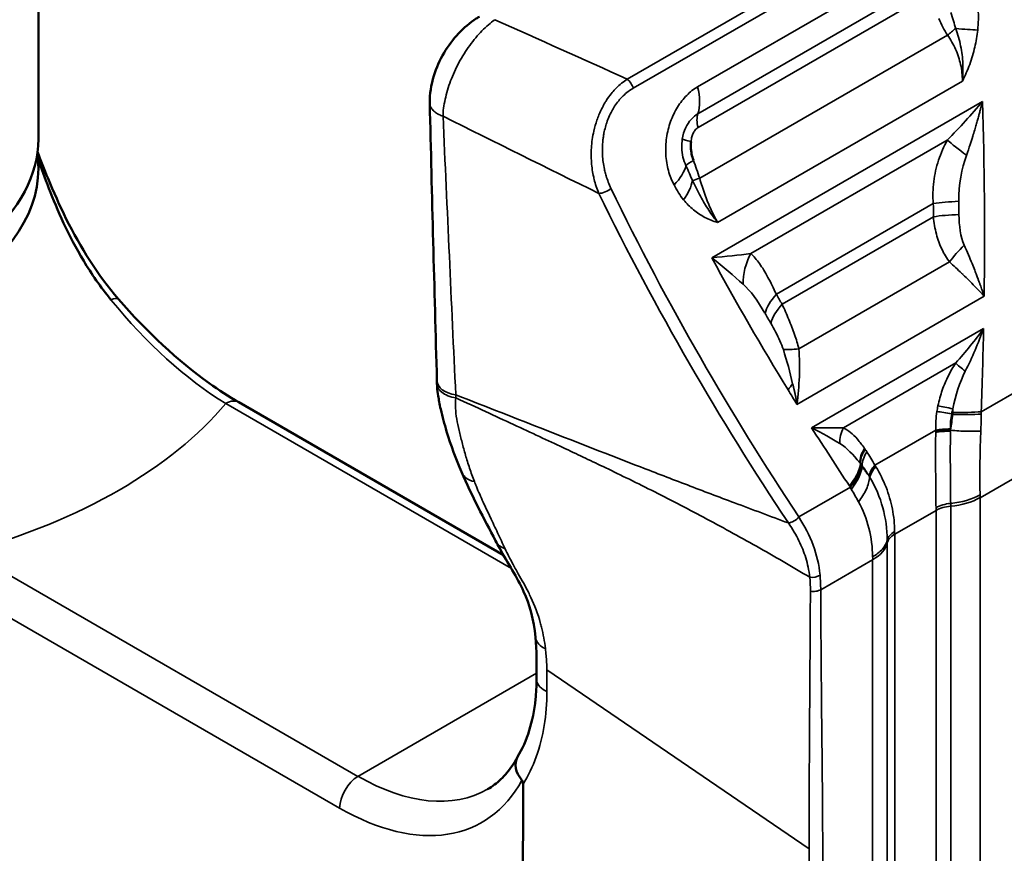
# Model space of a CAD drawing. Header units: millimetres. Extents: x 0 to 14369, y -869 to 2970.
# Tile 496 of 656: x 3637 to 3656, y 1313 to 1329. Entities that reach past the tile are written whole.
import ezdxf

# ---------------------------------------------------------------- set-up
doc = ezdxf.new("R2010")
doc.units = ezdxf.units.MM
doc.header["$LTSCALE"] = 10
doc.layers.add('Sichtbar (ISO)', color=7, linetype='Continuous', lineweight=50)
doc.layers.add('Sichtbar schmal (ISO)', color=7, linetype='Continuous', lineweight=35)

msp = doc.modelspace()

# ---------------------------------------------------------------- linework, layer by layer
at = {"layer": 'Sichtbar (ISO)'}
for p, q in [((3637.414, 1326.335), (3637.414, 1331.914)), ((3655.226, 1327.955), (3655.226, 1327.957)), ((3655.226, 1327.955), (3655.226, 1327.957)), ((3655.226, 1326.609), (3655.226, 1326.609)), ((3655.226, 1326.609), (3655.226, 1326.609)), ((3649.922, 1325.775), (3649.922, 1325.775)), ((3649.922, 1325.775), (3649.922, 1325.775)), ((3655.226, 1323.737), (3655.226, 1323.738)), ((3655.226, 1323.737), (3655.226, 1323.738)), ((3655.346, 1322.298), (3655.346, 1322.298)), ((3655.346, 1322.298), (3655.346, 1322.298)), ((3652.01, 1321.394), (3652.01, 1321.394)), ((3652.01, 1321.394), (3652.01, 1321.394)), ((3652.065, 1321.426), (3652.066, 1321.427)), ((3652.065, 1321.426), (3652.066, 1321.427)), ((3641.277, 1321.259), (3646.383, 1318.311)), ((3655.57, 1319.728), (3655.57, 1319.728)), ((3655.57, 1319.728), (3655.57, 1319.728)), ((3649.898, 1319.221), (3649.898, 1319.221)), ((3649.898, 1319.221), (3649.898, 1319.221)), ((3646.23, 1318.587), (3646.23, 1318.587)), ((3647.001, 1316.727), (3647.001, 1316.727))]:
    msp.add_line(p, q, dxfattribs=at)
for centre, major_axis, ratio, start_param, end_param in [((3631.414, 1326.335), (6, 0), 0.57735, 3.926991, 6.283185), ((3631.414, 1325.763), (6, 0), 0.57735, 4.65774, 6.283185), ((3638.58, 1322.919), (0.377, 0.328), 0.260129, 6.283184, 6.283848), ((3645.599, 1321.689), (-0.5, -0.014), 0.595235, 0.000004, 0.003937), ((3647.087, 1314.169), (0.435, -0.247), 0.751725, 3.125713, 4.285466)]:
    msp.add_ellipse(centre, major_axis=major_axis, ratio=ratio, start_param=start_param, end_param=end_param, dxfattribs=at)
for points, knots in [([(3644.961, 1327.027), (3644.96, 1327.197), (3644.985, 1327.378), (3645.087, 1327.704), (3645.154, 1327.855), (3645.316, 1328.129), (3645.412, 1328.256), (3645.621, 1328.478), (3645.737, 1328.577), (3645.878, 1328.667), (3645.898, 1328.679), (3645.917, 1328.691)], [0, 0, 0, 0, 0.0567267, 0.0567267, 0.1052116, 0.1052116, 0.1522458, 0.1522458, 0.1996317, 0.1996317, 0.2071699, 0.2071699, 0.2071699, 0.2071699]), ([(3650.046, 1325.922), (3650.03, 1325.965), (3650.019, 1326.007), (3650.011, 1326.048), (3650.007, 1326.066), (3650.004, 1326.084), (3650.002, 1326.102), (3649.999, 1326.124), (3649.997, 1326.147), (3649.996, 1326.169), (3649.994, 1326.208), (3649.995, 1326.246), (3649.999, 1326.283)], [0, 0, 0, 0, 0.3333333, 0.3333333, 0.3333333, 0.479087, 0.479087, 0.479087, 0.6666667, 0.6666667, 0.6666667, 0.9999519, 0.9999519, 0.9999519, 0.9999519]), ([(3637.399, 1326.084), (3637.458, 1325.926), (3637.526, 1325.75), (3637.705, 1325.317), (3637.822, 1325.052), (3638.222, 1324.251), (3638.553, 1323.712), (3638.957, 1323.247)], [0.0112135, 0.0112135, 0.0112135, 0.0112135, 0.0774711, 0.0774711, 0.1707457, 0.1707457, 0.3635278, 0.3635278, 0.3635278, 0.3635278]), ([(3637.407, 1325.948), (3637.469, 1325.774), (3637.607, 1325.395), (3637.883, 1324.722), (3638.264, 1323.986), (3638.611, 1323.482), (3638.814, 1323.233)], [0.0021521, 0.0021521, 0.0021521, 0.0021521, 0.25, 0.5, 0.75, 1, 1, 1, 1]), ([(3638.957, 1323.247), (3639.505, 1322.616), (3640.106, 1322.054), (3640.896, 1321.491), (3641.087, 1321.368), (3641.277, 1321.259)], [0, 0, 0, 0, 0.2603472, 0.2603472, 0.3429717, 0.3429717, 0.3429717, 0.3429717]), ([(3645.1, 1321.616), (3645.1, 1321.635), (3645.1, 1321.653), (3645.099, 1321.669), (3645.099, 1321.672), (3645.099, 1321.674)], [0, 0, 0, 0, 0.006247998, 0.006247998, 0.007406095, 0.007406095, 0.007406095, 0.007406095]), ([(3645.572, 1319.914), (3645.463, 1320.164), (3645.368, 1320.426), (3645.244, 1320.835), (3645.206, 1320.976), (3645.162, 1321.169), (3645.152, 1321.218), (3645.136, 1321.303), (3645.13, 1321.339), (3645.114, 1321.434), (3645.106, 1321.495), (3645.101, 1321.576), (3645.1, 1321.596), (3645.1, 1321.616)], [0, 0, 0, 0, 0.1182305, 0.1182305, 0.178174, 0.178174, 0.1967044, 0.1967044, 0.2120995, 0.2120995, 0.2325805, 0.2325805, 0.2392735, 0.2392735, 0.2392735, 0.2392735]), ([(3647.001, 1316.727), (3646.968, 1317.069), (3646.886, 1317.359), (3646.645, 1317.89), (3646.469, 1318.15), (3646.279, 1318.494), (3646.254, 1318.54), (3646.23, 1318.587)], [0, 0, 0, 0, 0.1409185, 0.1409185, 0.2952903, 0.2952903, 0.3186021, 0.3186021, 0.3186021, 0.3186021]), ([(3646.655, 1314.421), (3646.835, 1314.723), (3646.957, 1315.103), (3647.013, 1315.656), (3647.02, 1315.784), (3647.02, 1315.915)], [0, 0, 0, 0, 0.1753111, 0.1753111, 0.2255553, 0.2255553, 0.2255553, 0.2255553]), ([(3646.649, 1314.411), (3646.619, 1314.354), (3646.587, 1314.301), (3646.519, 1314.202), (3646.484, 1314.155), (3646.41, 1314.068), (3646.372, 1314.027), (3646.292, 1313.952), (3646.251, 1313.918), (3646.166, 1313.854), (3646.122, 1313.825), (3646.077, 1313.799)], [0.4436491, 0.4436491, 0.4436491, 0.4436491, 0.5119989, 0.5119989, 0.5803487, 0.5803487, 0.6486985, 0.6486985, 0.7170484, 0.7170484, 0.7853982, 0.7853982, 0.7853982, 0.7853982]), ([(3646.738, 1313.974), (3646.74, 1313.971), (3646.742, 1313.969), (3646.746, 1313.963), (3646.747, 1313.96), (3646.751, 1313.95), (3646.753, 1313.942), (3646.758, 1313.92), (3646.759, 1313.905), (3646.759, 1313.892)], [-0.009508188, -0.009508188, -0.009508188, -0.009508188, -0.008530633, -0.008530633, -0.007495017, -0.007495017, -0.005132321, -0.005132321, -0.000260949, -0.000260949, -0.000260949, -0.000260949]), ([(3646.759, 1313.892), (3646.76, 1313.386), (3646.759, 1312.878), (3646.758, 1312.371), (3646.757, 1311.023), (3646.758, 1309.677), (3646.759, 1308.331)], [0.0000026, 0.0000026, 0.0000026, 0.0000026, 0.2735195, 0.2735195, 0.2735195, 1, 1, 1, 1])]:
    msp.add_open_spline(points, degree=3, knots=knots, dxfattribs=at)
for points in [[(3644.961, 1327.027), (3644.961, 1327.026), (3644.961, 1327.025), (3644.961, 1327.024)], [(3645.099, 1321.676), (3645.05, 1323.456), (3645.003, 1325.239), (3644.961, 1327.024)], [(3637.414, 1325.763), (3637.414, 1325.862), (3637.408, 1325.961), (3637.395, 1326.06)], [(3646.23, 1318.587), (3646.007, 1319.014), (3645.776, 1319.449), (3645.571, 1319.916)], [(3647.02, 1315.914), (3647.02, 1316.196), (3647.025, 1316.48), (3647.001, 1316.727)]]:
    msp.add_open_spline(points, degree=3, dxfattribs=at)
at = {"layer": 'Sichtbar schmal (ISO)'}
for p, q in [((3655.182, 1331.188), (3648.77, 1327.487)), ((3648.884, 1327.312), (3655.296, 1331.014)), ((3654.36, 1329.783), (3650.126, 1327.339)), ((3654.365, 1329.265), (3650.131, 1326.82)), ((3654.268, 1328.94), (3650.135, 1326.554)), ((3654.945, 1328.333), (3650.167, 1325.575)), ((3655.138, 1328.362), (3655.138, 1328.362)), ((3655.138, 1328.362), (3655.138, 1328.362)), ((3650.512, 1324.726), (3655.232, 1327.451)), ((3655.619, 1327.059), (3650.399, 1324.045)), ((3655.138, 1326.515), (3655.138, 1326.515)), ((3655.138, 1326.515), (3655.138, 1326.515)), ((3651.151, 1324.123), (3654.941, 1326.312)), ((3651.644, 1323.339), (3654.671, 1325.087)), ((3654.673, 1324.834), (3651.755, 1323.149)), ((3654.981, 1323.964), (3652.079, 1322.288)), ((3655.138, 1323.82), (3655.138, 1323.82)), ((3655.138, 1323.82), (3655.138, 1323.82)), ((3652.042, 1321.218), (3655.65, 1323.302)), ((3655.64, 1322.681), (3652.325, 1320.767)), ((3651.675, 1322.527), (3651.674, 1322.527)), ((3651.674, 1322.527), (3651.675, 1322.527)), ((3651.825, 1322.124), (3651.825, 1322.124)), ((3651.825, 1322.124), (3651.825, 1322.124)), ((3652.937, 1320.764), (3655.103, 1322.015)), ((3651.991, 1321.485), (3651.991, 1321.485)), ((3651.991, 1321.485), (3651.991, 1321.485)), ((3652.075, 1321.534), (3652.074, 1321.533)), ((3652.074, 1321.533), (3652.075, 1321.534)), ((3656.586, 1321.649), (3655.595, 1321.076)), ((3641.027, 1321.234), (3646.534, 1318.054)), ((3655.048, 1321.129), (3655.046, 1321.063)), ((3655.044, 1321.025), (3655.026, 1321.035)), ((3653.545, 1320.045), (3654.719, 1320.723)), ((3654.718, 1320.68), (3654.719, 1320.696)), ((3653.265, 1320.074), (3653.282, 1320.045)), ((3653.3, 1320.018), (3653.297, 1320.037)), ((3653.557, 1320.025), (3653.564, 1320.013)), ((3655.57, 1320.074), (3655.571, 1320.074)), ((3655.571, 1320.074), (3655.57, 1320.074)), ((3655.572, 1319.418), (3656.574, 1319.997)), ((3653.071, 1319.619), (3652.078, 1319.047)), ((3653.071, 1319.619), (3653.053, 1319.645)), ((3655.572, 1295.989), (3655.572, 1319.418)), ((3655.006, 1295.826), (3655.006, 1319.255)), ((3653.926, 1318.713), (3654.724, 1319.173)), ((3654.724, 1319.173), (3654.724, 1295.744)), ((3653.926, 1295.284), (3653.926, 1318.713)), ((3653.784, 1318.549), (3653.784, 1295.12)), ((3643.577, 1314.046), (3636.077, 1318.376)), ((3652.5, 1317.645), (3653.501, 1318.223)), ((3653.501, 1318.223), (3653.501, 1294.794)), ((3635.724, 1317.764), (3643.223, 1313.434)), ((3647.218, 1316.149), (3647.218, 1316.149)), ((3647.02, 1316.034), (3643.577, 1314.046)), ((3647.22, 1316.1), (3652.277, 1312.652)), ((3646.76, 1313.712), (3646.758, 1313.708)), ((3646.758, 1313.708), (3646.76, 1313.712)), ((3646.758, 1312.669), (3646.759, 1312.67)), ((3646.759, 1312.67), (3646.758, 1312.669))]:
    msp.add_line(p, q, dxfattribs=at)
for centre, major_axis, ratio, start_param, end_param in [((3655.227, 1328.418), (0.413, 0.283), 0.216522, 1.722308, 2.165018), ((3654.859, 1328.554), (-0.994, 0.105), 0.067269, 1.827293, 2.315163), ((3648.75, 1327.336), (-0.1, 0.173), 0.57735, 4.258572, 5.355878), ((3649.458, 1327.459), (-0.5, 0.866), 0.57735, 3.61543, 4.258572), ((3650.467, 1326.501), (-0.25, 0.433), 0.57735, 0.47384, 1.133082), ((3650.316, 1326.258), (-0.493, 0.083), 0.074775, 0.20466, 0.884688), ((3655.647, 1325.857), (-0.816, 0.578), 0.066891, 0.575226, 1.194385), ((3650.352, 1325.95), (-0.469, -0.173), 0.195819, 5.347805, 5.911884), ((3648.541, 1323.374), (0.721, -4.967), 0.416069, 1.968561, 2.04793), ((3649.003, 1325.567), (0.878, 0.479), 0.501764, 5.270271, 5.859271), ((3649.188, 1325.28), (0.774, 0.633), 0.575549, 5.169381, 5.657251), ((3650.449, 1325.659), (-0.479, -0.144), 0.001417, 5.340856, 5.783564), ((3648.321, 1325.407), (0.18, 0.087), 0.477937, 3.914093, 5.294257), ((3655.34, 1324.967), (-1, -0.008), 0.168646, 4.888566, 5.443377), ((3607.504, 1317.566), (11.224, 62.434), 0.733818, 4.959215, 4.96326), ((3607.604, 1317.548), (-11.317, -62.952), 0.733818, 1.817622, 1.821668), ((3655.342, 1324.714), (-1, -0.005), 0.165983, 4.889078, 5.443888), ((3651.857, 1323.668), (0.322, 0.947), 0.832262, 1.366045, 1.985207), ((3655.545, 1324.132), (-0.736, -0.676), 0.302836, 4.812715, 5.269501), ((3638.58, 1322.919), (0.377, 0.328), 0.260129, 0.000663, 0.699265), ((3652.313, 1323.219), (0.864, 0.503), 0.514405, 2.114583, 2.669394), ((3690.072, 1365.237), (-11.229, -62.435), 0.733872, 5.571514, 5.57556), ((3652.424, 1323.029), (0.862, 0.507), 0.516196, 2.1125, 2.667311), ((3690.173, 1365.219), (11.322, 62.954), 0.733872, 2.429922, 2.433967), ((3652.288, 1322.368), (0.61, 0.077), 0.091787, 3.713275, 4.351119), ((3658.885, 1325.319), (2.65, 4.59), 0.57735, 2.598773, 2.598801), ((3658.885, 1325.319), (-2.65, -4.59), 0.57735, 5.740366, 5.740394), ((3655.456, 1321.787), (-0.403, 0.296), 0.093631, 0.576634, 1.210406), ((3645.599, 1321.689), (-0.5, -0.014), 0.595235, 0.003937, 1.277481), ((3641.027, 1320.826), (0.25, 0.433), 0.57735, 0, 0.785404), ((3631.414, 1323.926), (-10.684, 0), 0.57735, 2.022432, 2.689957), ((3655.108, 1321.062), (-0.484, 0.126), 0.100115, 4.862441, 5.539689), ((3655.086, 1320.968), (-0.489, 0.104), 0.106008, 4.857943, 5.518303), ((3654.924, 1321.158), (-0.999, 0.05), 0.127643, 1.697654, 2.313165), ((3654.926, 1321.196), (-0.999, 0.036), 0.129653, 1.695735, 2.308377), ((3579.681, 1343.536), (-73.987, 23.821), 0.037653, 3.301247, 3.344897), ((3653.29, 1320.537), (0.135, 0.482), 0.82826, 1.319921, 1.953609), ((3655.053, 1320.662), (0.5, 0.003), 0.167172, 1.67381, 2.302216), ((3655.053, 1320.616), (-0.5, -0.001), 0.173352, 4.812698, 5.446897), ((3657.824, 1324.198), (-2.349, -4.069), 0.57735, 6.052782, 6.052786), ((3657.824, 1324.198), (-2.349, -4.069), 0.57735, 6.052782, 6.052786), ((3653.693, 1320.242), (0.378, 0.327), 0.691016, 1.940548, 2.617465), ((3653.737, 1320.19), (0.387, 0.317), 0.662857, 1.974535, 2.634899), ((3652.402, 1319.739), (0.833, 0.554), 0.539516, 5.224761, 5.837401), ((3652.42, 1319.712), (0.828, 0.56), 0.550007, 5.217553, 5.833059), ((3653.304, 1319.063), (0.324, -1.159), 0.341033, 2.204078, 2.46743), ((3653.879, 1319.985), (-0.431, -0.253), 0.515543, 5.254699, 5.886717), ((3653.899, 1319.95), (0.433, 0.25), 0.520714, 2.113807, 2.748005), ((3654.865, 1319.872), (-1, -0.011), 0.569872, 1.7064, 2.349901), ((3654.865, 1319.827), (1, 0), 0.57735, 4.854286, 5.497788), ((3651.824, 1321.582), (-2.65, 4.59), 0.57735, 3.926991, 3.939765), ((3646.511, 1317.668), (2.35, 4.07), 0.57735, 5.41436, 5.414381), ((3646.511, 1317.668), (-2.35, -4.07), 0.57735, 2.272768, 2.272789), ((3655.077, 1319.027), (-0.5, -0.005), 0.569911, 4.847982, 5.491485), ((3651.188, 1321.215), (2.5, -4.33), 0.57735, 0.785398, 0.798179), ((3655.077, 1318.969), (0.5, 0), 0.57735, 1.712693, 2.356194), ((3654.289, 1319.693), (-0.189, 1.909), 0.362297, 4.445319, 4.473942), ((3654.279, 1318.509), (-0.5, 0), 0.57735, 5.497788, 6.141288), ((3650.39, 1320.754), (-2.5, 4.33), 0.57735, 3.926991, 3.939688), ((3652.794, 1318.631), (1, 0), 0.57735, 5.497787, 6.141288), ((3652.943, 1319.301), (-0.34, 2.136), 0.360255, 4.296096, 4.322532), ((3649.754, 1320.387), (2.65, -4.59), 0.57735, 0.785398, 0.798157), ((3652.346, 1317.995), (0.199, 0.018), 0.561975, 4.379917, 5.448083), ((3648.09, 1318.352), (3.915, -1.987), 0.780445, 0.373084, 0.447732), ((3643.577, 1313.638), (-0.25, -0.433), 0.57735, 3.926991, 5.497787), ((3643.223, 1317.925), (2.75, -4.763), 0.57735, 5.497787, 6.62643), ((3643.577, 1318.129), (2.5, -4.33), 0.57735, 5.497787, 6.283185)]:
    msp.add_ellipse(centre, major_axis=major_axis, ratio=ratio, start_param=start_param, end_param=end_param, dxfattribs=at)
for points, knots in [([(3628.079, 1329.795), (3628.21, 1329.706), (3628.344, 1329.621), (3628.481, 1329.539), (3628.494, 1329.532), (3628.506, 1329.524), (3628.519, 1329.517), (3628.644, 1329.443), (3628.771, 1329.373), (3628.9, 1329.305), (3628.921, 1329.294), (3628.942, 1329.284), (3628.963, 1329.273), (3629.085, 1329.21), (3629.208, 1329.151), (3629.333, 1329.094), (3629.365, 1329.08), (3629.397, 1329.066), (3629.429, 1329.052), (3629.544, 1329.001), (3629.66, 1328.953), (3629.778, 1328.907), (3629.821, 1328.89), (3629.865, 1328.874), (3629.909, 1328.858), (3630.015, 1328.818), (3630.123, 1328.781), (3630.231, 1328.745), (3630.286, 1328.727), (3630.342, 1328.71), (3630.397, 1328.693), (3630.494, 1328.663), (3630.591, 1328.636), (3630.689, 1328.61), (3630.76, 1328.591), (3630.831, 1328.573), (3630.902, 1328.556), (3630.985, 1328.536), (3631.067, 1328.517), (3631.149, 1328.5), (3631.249, 1328.479), (3631.349, 1328.461), (3631.448, 1328.444), (3631.502, 1328.434), (3631.556, 1328.426), (3631.61, 1328.418), (3631.763, 1328.395), (3631.915, 1328.376), (3632.067, 1328.362), (3632.218, 1328.348), (3632.369, 1328.338), (3632.518, 1328.333), (3632.602, 1328.33), (3632.685, 1328.329), (3632.767, 1328.329), (3632.832, 1328.329), (3632.897, 1328.33), (3632.962, 1328.331), (3633.108, 1328.335), (3633.252, 1328.343), (3633.394, 1328.356), (3633.439, 1328.36), (3633.484, 1328.364), (3633.529, 1328.369), (3633.625, 1328.379), (3633.72, 1328.392), (3633.814, 1328.406), (3633.951, 1328.427), (3634.086, 1328.452), (3634.219, 1328.482), (3634.246, 1328.488), (3634.274, 1328.494), (3634.301, 1328.501), (3634.405, 1328.526), (3634.508, 1328.553), (3634.609, 1328.583), (3634.735, 1328.621), (3634.859, 1328.663), (3634.98, 1328.709), (3635, 1328.716), (3635.02, 1328.724), (3635.039, 1328.732), (3635.139, 1328.771), (3635.236, 1328.813), (3635.33, 1328.858), (3635.443, 1328.911), (3635.552, 1328.968), (3635.657, 1329.029), (3635.673, 1329.038), (3635.689, 1329.048), (3635.705, 1329.057), (3635.793, 1329.109), (3635.879, 1329.165), (3635.961, 1329.222), (3636.058, 1329.29), (3636.152, 1329.362), (3636.24, 1329.437), (3636.251, 1329.445), (3636.261, 1329.454), (3636.271, 1329.463), (3636.349, 1329.53), (3636.423, 1329.599), (3636.493, 1329.671), (3636.573, 1329.752), (3636.648, 1329.837), (3636.718, 1329.924), (3636.788, 1330.012), (3636.853, 1330.102), (3636.913, 1330.195), (3636.96, 1330.268), (3637.004, 1330.342), (3637.044, 1330.418), (3637.056, 1330.439), (3637.067, 1330.461), (3637.078, 1330.483), (3637.128, 1330.581), (3637.172, 1330.682), (3637.211, 1330.785), (3637.226, 1330.823), (3637.24, 1330.862), (3637.253, 1330.901), (3637.275, 1330.967), (3637.294, 1331.034), (3637.312, 1331.101), (3637.333, 1331.184), (3637.352, 1331.268), (3637.367, 1331.353), (3637.371, 1331.378), (3637.375, 1331.404), (3637.379, 1331.429), (3637.395, 1331.54), (3637.406, 1331.653), (3637.411, 1331.767), (3637.413, 1331.816), (3637.414, 1331.865), (3637.414, 1331.914)], [0, 0, 0, 0, 0.0277778, 0.0277778, 0.0277778, 0.0303196, 0.0303196, 0.0303196, 0.0555556, 0.0555556, 0.0555556, 0.0596155, 0.0596155, 0.0596155, 0.0833333, 0.0833333, 0.0833333, 0.0893407, 0.0893407, 0.0893407, 0.1111111, 0.1111111, 0.1111111, 0.1191849, 0.1191849, 0.1191849, 0.1388889, 0.1388889, 0.1388889, 0.1490276, 0.1490276, 0.1490276, 0.1666667, 0.1666667, 0.1666667, 0.1795471, 0.1795471, 0.1795471, 0.1944444, 0.1944444, 0.1944444, 0.2124792, 0.2124792, 0.2124792, 0.2222222, 0.2222222, 0.2222222, 0.25, 0.25, 0.25, 0.2777778, 0.2777778, 0.2777778, 0.293274, 0.293274, 0.293274, 0.3055556, 0.3055556, 0.3055556, 0.3333333, 0.3333333, 0.3333333, 0.342129, 0.342129, 0.342129, 0.3611111, 0.3611111, 0.3611111, 0.3888889, 0.3888889, 0.3888889, 0.3946463, 0.3946463, 0.3946463, 0.4166667, 0.4166667, 0.4166667, 0.4444444, 0.4444444, 0.4444444, 0.4490479, 0.4490479, 0.4490479, 0.4722222, 0.4722222, 0.4722222, 0.5, 0.5, 0.5, 0.5041905, 0.5041905, 0.5041905, 0.5277778, 0.5277778, 0.5277778, 0.5555556, 0.5555556, 0.5555556, 0.5587749, 0.5587749, 0.5587749, 0.5833333, 0.5833333, 0.5833333, 0.6111111, 0.6111111, 0.6111111, 0.6388889, 0.6388889, 0.6388889, 0.6605339, 0.6605339, 0.6605339, 0.6666667, 0.6666667, 0.6666667, 0.6944444, 0.6944444, 0.6944444, 0.7047895, 0.7047895, 0.7047895, 0.7222222, 0.7222222, 0.7222222, 0.7436739, 0.7436739, 0.7436739, 0.75, 0.75, 0.75, 0.7777778, 0.7777778, 0.7777778, 0.7895509, 0.7895509, 0.7895509, 0.7895509]), ([(3648.77, 1327.487), (3648.697, 1327.441), (3648.624, 1327.382), (3648.556, 1327.313), (3648.55, 1327.308), (3648.544, 1327.302), (3648.539, 1327.296), (3648.511, 1327.267), (3648.484, 1327.236), (3648.458, 1327.203), (3648.427, 1327.165), (3648.397, 1327.123), (3648.369, 1327.08), (3648.358, 1327.064), (3648.348, 1327.048), (3648.339, 1327.032), (3648.322, 1327.003), (3648.305, 1326.974), (3648.29, 1326.943), (3648.265, 1326.897), (3648.243, 1326.847), (3648.222, 1326.797), (3648.209, 1326.765), (3648.196, 1326.732), (3648.185, 1326.699), (3648.161, 1326.63), (3648.141, 1326.559), (3648.124, 1326.487), (3648.112, 1326.433), (3648.102, 1326.378), (3648.094, 1326.323), (3648.087, 1326.27), (3648.082, 1326.216), (3648.078, 1326.164), (3648.075, 1326.109), (3648.074, 1326.056), (3648.074, 1326.006), (3648.075, 1325.987), (3648.075, 1325.968), (3648.076, 1325.95), (3648.077, 1325.915), (3648.079, 1325.882), (3648.082, 1325.85), (3648.087, 1325.799), (3648.093, 1325.75), (3648.102, 1325.699), (3648.105, 1325.679), (3648.109, 1325.659), (3648.113, 1325.639), (3648.119, 1325.611), (3648.125, 1325.583), (3648.132, 1325.554), (3648.153, 1325.467), (3648.183, 1325.375), (3648.221, 1325.285)], [0, 0, 0, 0, 0.131951, 0.131951, 0.131951, 0.142857, 0.142857, 0.142857, 0.197533, 0.197533, 0.197533, 0.262446, 0.262446, 0.262446, 0.285714, 0.285714, 0.285714, 0.326328, 0.326328, 0.326328, 0.389027, 0.389027, 0.389027, 0.428571, 0.428571, 0.428571, 0.510835, 0.510835, 0.510835, 0.571429, 0.571429, 0.571429, 0.629943, 0.629943, 0.629943, 0.69105, 0.69105, 0.69105, 0.714286, 0.714286, 0.714286, 0.759038, 0.759038, 0.759038, 0.830162, 0.830162, 0.830162, 0.857143, 0.857143, 0.857143, 0.893243, 0.893243, 0.893243, 1, 1, 1, 1]), ([(3648.454, 1325.383), (3648.416, 1325.462), (3648.386, 1325.543), (3648.362, 1325.623), (3648.353, 1325.653), (3648.345, 1325.682), (3648.338, 1325.712), (3648.334, 1325.726), (3648.331, 1325.739), (3648.328, 1325.752), (3648.319, 1325.797), (3648.311, 1325.842), (3648.305, 1325.887), (3648.299, 1325.933), (3648.294, 1325.978), (3648.292, 1326.024), (3648.291, 1326.031), (3648.291, 1326.038), (3648.291, 1326.045), (3648.289, 1326.085), (3648.289, 1326.124), (3648.29, 1326.164), (3648.291, 1326.212), (3648.294, 1326.259), (3648.299, 1326.306), (3648.302, 1326.328), (3648.304, 1326.35), (3648.308, 1326.372), (3648.311, 1326.398), (3648.316, 1326.423), (3648.32, 1326.447), (3648.336, 1326.526), (3648.357, 1326.602), (3648.383, 1326.674), (3648.388, 1326.689), (3648.394, 1326.704), (3648.399, 1326.719), (3648.417, 1326.763), (3648.436, 1326.805), (3648.457, 1326.846), (3648.474, 1326.879), (3648.491, 1326.91), (3648.51, 1326.94), (3648.515, 1326.948), (3648.52, 1326.956), (3648.526, 1326.964), (3648.55, 1327.002), (3648.576, 1327.038), (3648.604, 1327.071), (3648.628, 1327.101), (3648.654, 1327.129), (3648.68, 1327.155), (3648.684, 1327.159), (3648.687, 1327.162), (3648.691, 1327.166), (3648.751, 1327.224), (3648.815, 1327.272), (3648.884, 1327.312)], [0, 0, 0, 0, 0.104609, 0.104609, 0.104609, 0.142857, 0.142857, 0.142857, 0.16017, 0.16017, 0.16017, 0.217758, 0.217758, 0.217758, 0.276811, 0.276811, 0.276811, 0.285714, 0.285714, 0.285714, 0.336998, 0.336998, 0.336998, 0.398921, 0.398921, 0.398921, 0.428571, 0.428571, 0.428571, 0.462715, 0.462715, 0.462715, 0.571429, 0.571429, 0.571429, 0.593906, 0.593906, 0.593906, 0.661301, 0.661301, 0.661301, 0.714286, 0.714286, 0.714286, 0.729076, 0.729076, 0.729076, 0.796925, 0.796925, 0.796925, 0.857143, 0.857143, 0.857143, 0.865152, 0.865152, 0.865152, 1, 1, 1, 1]), ([(3644.961, 1327.024), (3644.961, 1327.012), (3644.963, 1326.999), (3644.966, 1326.987), (3644.971, 1326.963), (3644.983, 1326.939), (3644.998, 1326.916), (3645.014, 1326.894), (3645.033, 1326.874), (3645.056, 1326.856), (3645.079, 1326.837), (3645.106, 1326.821), (3645.134, 1326.807), (3645.16, 1326.793), (3645.189, 1326.782), (3645.217, 1326.773)], [0.4373551, 0.4373551, 0.4373551, 0.4373551, 0.5, 0.5, 0.5, 0.6269062, 0.6269062, 0.6269062, 0.75, 0.75, 0.75, 0.8776821, 0.8776821, 0.8776821, 0.9999772, 0.9999772, 0.9999772, 0.9999772]), ([(3655.619, 1327.059), (3655.617, 1327.055), (3655.616, 1327.051), (3655.615, 1327.047), (3655.614, 1327.042), (3655.613, 1327.038), (3655.612, 1327.034), (3655.608, 1327.017), (3655.604, 1326.999), (3655.599, 1326.981), (3655.594, 1326.961), (3655.589, 1326.941), (3655.584, 1326.92), (3655.578, 1326.898), (3655.572, 1326.875), (3655.566, 1326.852), (3655.56, 1326.827), (3655.553, 1326.802), (3655.547, 1326.778), (3655.539, 1326.751), (3655.532, 1326.724), (3655.525, 1326.697), (3655.517, 1326.668), (3655.508, 1326.639), (3655.5, 1326.609), (3655.49, 1326.576), (3655.48, 1326.542), (3655.47, 1326.509), (3655.458, 1326.468), (3655.446, 1326.427), (3655.433, 1326.386), (3655.416, 1326.332), (3655.399, 1326.279), (3655.382, 1326.226), (3655.359, 1326.156), (3655.335, 1326.087), (3655.311, 1326.018)], [0, 0, 0, 0, 0.011738, 0.011738, 0.011738, 0.023476, 0.023476, 0.023476, 0.07333, 0.07333, 0.07333, 0.13102, 0.13102, 0.13102, 0.195936, 0.195936, 0.195936, 0.266596, 0.266596, 0.266596, 0.34314, 0.34314, 0.34314, 0.427341, 0.427341, 0.427341, 0.524047, 0.524047, 0.524047, 0.642209, 0.642209, 0.642209, 0.797511, 0.797511, 0.797511, 1, 1, 1, 1]), ([(3650.131, 1326.82), (3650.084, 1326.793), (3649.996, 1326.721), (3649.886, 1326.552), (3649.843, 1326.409), (3649.831, 1326.333)], [0, 0, 0, 0, 0.3333333, 0.6666667, 0.9999994, 0.9999994, 0.9999994, 0.9999994]), ([(3649.999, 1326.283), (3650.002, 1326.315), (3650.008, 1326.346), (3650.015, 1326.374), (3650.023, 1326.402), (3650.033, 1326.427), (3650.045, 1326.451), (3650.057, 1326.475), (3650.071, 1326.496), (3650.086, 1326.514), (3650.101, 1326.531), (3650.117, 1326.544), (3650.135, 1326.554)], [0, 0, 0, 0, 0.25, 0.25, 0.25, 0.5, 0.5, 0.5, 0.75, 0.75, 0.75, 1, 1, 1, 1]), ([(3654.671, 1325.087), (3654.659, 1325.23), (3654.666, 1325.513), (3654.759, 1325.93), (3654.873, 1326.187), (3654.941, 1326.312)], [0.0000004, 0.0000004, 0.0000004, 0.0000004, 0.3333333, 0.6666667, 1, 1, 1, 1]), ([(3650.512, 1324.726), (3650.425, 1324.75), (3650.343, 1324.782), (3650.265, 1324.823), (3650.187, 1324.864), (3650.112, 1324.914), (3650.044, 1324.97), (3649.976, 1325.027), (3649.913, 1325.09), (3649.856, 1325.16)], [0, 0, 0, 0, 0.333333, 0.333333, 0.333333, 0.666667, 0.666667, 0.666667, 1, 1, 1, 1]), ([(3651.151, 1324.123), (3651.21, 1324.073), (3651.321, 1323.945), (3651.482, 1323.675), (3651.59, 1323.458), (3651.644, 1323.339)], [0, 0, 0, 0, 0.3333333, 0.6666667, 0.9999996, 0.9999996, 0.9999996, 0.9999996]), ([(3655.267, 1324.286), (3655.295, 1324.224), (3655.322, 1324.162), (3655.348, 1324.1), (3655.372, 1324.043), (3655.396, 1323.987), (3655.419, 1323.93), (3655.436, 1323.888), (3655.453, 1323.847), (3655.469, 1323.805), (3655.481, 1323.774), (3655.493, 1323.743), (3655.505, 1323.712), (3655.514, 1323.687), (3655.524, 1323.663), (3655.533, 1323.638), (3655.54, 1323.617), (3655.548, 1323.596), (3655.556, 1323.576), (3655.562, 1323.557), (3655.569, 1323.538), (3655.576, 1323.52), (3655.582, 1323.503), (3655.588, 1323.486), (3655.594, 1323.469), (3655.599, 1323.453), (3655.605, 1323.437), (3655.61, 1323.421), (3655.615, 1323.407), (3655.62, 1323.393), (3655.625, 1323.378), (3655.629, 1323.366), (3655.633, 1323.353), (3655.637, 1323.34), (3655.641, 1323.33), (3655.644, 1323.321), (3655.647, 1323.311), (3655.648, 1323.308), (3655.649, 1323.305), (3655.65, 1323.302)], [0, 0, 0, 0, 0.188287, 0.188287, 0.188287, 0.360713, 0.360713, 0.360713, 0.48777, 0.48777, 0.48777, 0.58268, 0.58268, 0.58268, 0.657648, 0.657648, 0.657648, 0.721376, 0.721376, 0.721376, 0.778095, 0.778095, 0.778095, 0.830149, 0.830149, 0.830149, 0.878282, 0.878282, 0.878282, 0.922247, 0.922247, 0.922247, 0.960697, 0.960697, 0.960697, 0.990988, 0.990988, 0.990988, 1, 1, 1, 1]), ([(3655.65, 1323.302), (3655.649, 1323.307), (3655.644, 1323.308), (3655.642, 1323.311), (3655.639, 1323.314), (3655.636, 1323.318), (3655.633, 1323.321), (3655.572, 1323.388), (3655.509, 1323.456), (3655.442, 1323.524), (3655.37, 1323.598), (3655.294, 1323.672), (3655.217, 1323.745), (3655.14, 1323.819), (3655.061, 1323.892), (3654.981, 1323.964)], [0, 0, 0, 0, 0.014404, 0.014404, 0.014404, 0.028807, 0.028807, 0.028807, 0.333333, 0.333333, 0.333333, 0.666667, 0.666667, 0.666667, 1, 1, 1, 1]), ([(3651.755, 1323.149), (3651.8, 1323.051), (3651.887, 1322.855), (3651.999, 1322.561), (3652.056, 1322.378), (3652.079, 1322.288)], [0, 0, 0, 0, 0.3333333, 0.6666667, 0.999828, 0.999828, 0.999828, 0.999828]), ([(3651.779, 1322.272), (3651.76, 1322.329), (3651.716, 1322.442), (3651.633, 1322.613), (3651.57, 1322.725), (3651.537, 1322.782)], [0, 0, 0, 0, 0.3333333, 0.6666667, 0.9999986, 0.9999986, 0.9999986, 0.9999986]), ([(3645.466, 1321.341), (3645.413, 1321.349), (3645.36, 1321.364), (3645.312, 1321.383), (3645.265, 1321.402), (3645.224, 1321.426), (3645.191, 1321.453), (3645.158, 1321.481), (3645.133, 1321.511), (3645.118, 1321.544), (3645.107, 1321.567), (3645.101, 1321.592), (3645.1, 1321.616)], [0, 0, 0, 0, 0.1666667, 0.1666667, 0.1666667, 0.3333333, 0.3333333, 0.3333333, 0.5, 0.5, 0.5, 0.6193302, 0.6193302, 0.6193302, 0.6193302]), ([(3651.958, 1321.616), (3651.962, 1321.604), (3651.965, 1321.595), (3651.967, 1321.586), (3651.969, 1321.577), (3651.971, 1321.568), (3651.974, 1321.559), (3651.976, 1321.549), (3651.978, 1321.54), (3651.98, 1321.531), (3651.982, 1321.522), (3651.984, 1321.513), (3651.987, 1321.503), (3651.989, 1321.494), (3651.991, 1321.485), (3651.993, 1321.476), (3651.995, 1321.467), (3651.997, 1321.458), (3651.999, 1321.449), (3652, 1321.441), (3652.002, 1321.432), (3652.004, 1321.423), (3652.006, 1321.415), (3652.008, 1321.406), (3652.01, 1321.398), (3652.011, 1321.389), (3652.013, 1321.381), (3652.015, 1321.373), (3652.016, 1321.365), (3652.018, 1321.357), (3652.019, 1321.349), (3652.021, 1321.341), (3652.022, 1321.334), (3652.024, 1321.326), (3652.025, 1321.319), (3652.027, 1321.312), (3652.028, 1321.305), (3652.029, 1321.298), (3652.03, 1321.291), (3652.032, 1321.284), (3652.033, 1321.278), (3652.034, 1321.272), (3652.035, 1321.266), (3652.036, 1321.26), (3652.037, 1321.254), (3652.038, 1321.248), (3652.039, 1321.243), (3652.04, 1321.238), (3652.04, 1321.233), (3652.041, 1321.228), (3652.042, 1321.223), (3652.042, 1321.219)], [0, 0, 0, 0, 0.0588235, 0.0588235, 0.0588235, 0.1176471, 0.1176471, 0.1176471, 0.1764706, 0.1764706, 0.1764706, 0.2352941, 0.2352941, 0.2352941, 0.2941176, 0.2941176, 0.2941176, 0.3529412, 0.3529412, 0.3529412, 0.4117647, 0.4117647, 0.4117647, 0.4705882, 0.4705882, 0.4705882, 0.5294118, 0.5294118, 0.5294118, 0.5882353, 0.5882353, 0.5882353, 0.6470588, 0.6470588, 0.6470588, 0.7058824, 0.7058824, 0.7058824, 0.7647059, 0.7647059, 0.7647059, 0.8235294, 0.8235294, 0.8235294, 0.8823529, 0.8823529, 0.8823529, 0.9411765, 0.9411765, 0.9411765, 0.9990254, 0.9990254, 0.9990254, 0.9990254]), ([(3645.462, 1321.401), (3646.048, 1321.172), (3646.634, 1320.943), (3647.22, 1320.714), (3647.82, 1320.479), (3648.421, 1320.244), (3649.023, 1320.011), (3649.174, 1319.953), (3649.324, 1319.895), (3649.475, 1319.837), (3649.626, 1319.779), (3649.777, 1319.721), (3649.928, 1319.663), (3650.079, 1319.606), (3650.23, 1319.548), (3650.382, 1319.491), (3650.533, 1319.434), (3650.685, 1319.377), (3650.836, 1319.32), (3651.182, 1319.19), (3651.529, 1319.059), (3651.876, 1318.931)], [0, 0, 0, 0, 0.275282, 0.275282, 0.275282, 0.557214, 0.557214, 0.557214, 0.627697, 0.627697, 0.627697, 0.69818, 0.69818, 0.69818, 0.768663, 0.768663, 0.768663, 0.839146, 0.839146, 0.839146, 1, 1, 1, 1]), ([(3655.587, 1320.703), (3655.509, 1320.699), (3655.417, 1320.697), (3655.317, 1320.7), (3655.217, 1320.702), (3655.111, 1320.708), (3655.004, 1320.717)], [0, 0, 0, 0, 0.5, 0.5, 0.5, 1, 1, 1, 1]), ([(3655.003, 1320.702), (3654.999, 1320.544), (3654.999, 1320.385), (3654.999, 1320.227), (3654.999, 1320.069), (3655, 1319.911), (3655.001, 1319.757), (3655.003, 1319.604), (3655.005, 1319.453), (3655.006, 1319.309)], [0, 0, 0, 0, 0.333333, 0.333333, 0.333333, 0.666667, 0.666667, 0.666667, 1, 1, 1, 1]), ([(3653.265, 1320.074), (3653.264, 1320.104), (3653.268, 1320.135), (3653.275, 1320.166), (3653.282, 1320.197), (3653.292, 1320.228), (3653.306, 1320.259), (3653.32, 1320.29), (3653.338, 1320.321), (3653.358, 1320.35)], [0, 0, 0, 0, 0.333333, 0.333333, 0.333333, 0.666667, 0.666667, 0.666667, 1, 1, 1, 1]), ([(3653.053, 1319.645), (3653.093, 1319.693), (3653.128, 1319.741), (3653.157, 1319.79), (3653.186, 1319.838), (3653.21, 1319.885), (3653.229, 1319.934), (3653.247, 1319.982), (3653.259, 1320.03), (3653.265, 1320.074)], [0, 0, 0, 0, 0.3333333, 0.3333333, 0.3333333, 0.6666667, 0.6666667, 0.6666667, 0.9999485, 0.9999485, 0.9999485, 0.9999485]), ([(3645.572, 1319.914), (3645.578, 1319.9), (3645.6, 1319.859), (3645.675, 1319.777), (3645.763, 1319.74), (3645.822, 1319.728)], [0.5639149, 0.5639149, 0.5639149, 0.5639149, 0.6247675, 0.7499678, 0.9999646, 0.9999646, 0.9999646, 0.9999646]), ([(3653.228, 1319.341), (3653.291, 1319.418), (3653.344, 1319.5), (3653.38, 1319.582), (3653.417, 1319.663), (3653.438, 1319.743), (3653.443, 1319.816)], [0, 0, 0, 0, 0.5, 0.5, 0.5, 1, 1, 1, 1]), ([(3653.431, 1319.837), (3653.433, 1319.834), (3653.435, 1319.83), (3653.437, 1319.827), (3653.439, 1319.823), (3653.441, 1319.82), (3653.443, 1319.816)], [0, 0, 0, 0, 0.5, 0.5, 0.5, 1, 1, 1, 1]), ([(3646.414, 1318.433), (3646.365, 1318.535), (3646.317, 1318.638), (3646.269, 1318.741), (3646.222, 1318.841), (3646.176, 1318.94), (3646.129, 1319.039), (3646.124, 1319.05), (3646.119, 1319.062), (3646.113, 1319.073), (3646.072, 1319.16), (3646.031, 1319.247), (3645.99, 1319.335), (3645.945, 1319.433), (3645.901, 1319.532), (3645.859, 1319.635), (3645.846, 1319.665), (3645.834, 1319.696), (3645.822, 1319.728)], [0, 0, 0, 0, 0.2405736, 0.2405736, 0.2405736, 0.4731695, 0.4731695, 0.4731695, 0.5, 0.5, 0.5, 0.7047926, 0.7047926, 0.7047926, 0.9324323, 0.9324323, 0.9324323, 1, 1, 1, 1]), ([(3652.078, 1319.047), (3652.056, 1319.019), (3652.023, 1318.99), (3651.986, 1318.969), (3651.949, 1318.948), (3651.908, 1318.936), (3651.876, 1318.931)], [0, 0, 0, 0, 0.5, 0.5, 0.5, 1, 1, 1, 1]), ([(3652.29, 1317.883), (3652.273, 1318.017), (3652.246, 1318.145), (3652.211, 1318.259), (3652.176, 1318.374), (3652.134, 1318.476), (3652.08, 1318.587), (3652.025, 1318.697), (3651.957, 1318.815), (3651.876, 1318.931)], [0, 0, 0, 0, 0.333333, 0.333333, 0.333333, 0.666667, 0.666667, 0.666667, 1, 1, 1, 1]), ([(3646.23, 1318.587), (3646.242, 1318.563), (3646.258, 1318.541), (3646.276, 1318.522), (3646.314, 1318.48), (3646.363, 1318.451), (3646.414, 1318.433)], [0.6358402, 0.6358402, 0.6358402, 0.6358402, 0.7516945, 0.7516945, 0.7516945, 0.9997917, 0.9997917, 0.9997917, 0.9997917]), ([(3647.191, 1316.508), (3647.174, 1316.648), (3647.15, 1316.786), (3647.116, 1316.922), (3647.109, 1316.952), (3647.101, 1316.982), (3647.092, 1317.011), (3647.046, 1317.177), (3646.984, 1317.34), (3646.911, 1317.495), (3646.895, 1317.529), (3646.879, 1317.563), (3646.862, 1317.597), (3646.802, 1317.716), (3646.736, 1317.832), (3646.668, 1317.951), (3646.629, 1318.019), (3646.59, 1318.088), (3646.552, 1318.16), (3646.505, 1318.249), (3646.459, 1318.34), (3646.414, 1318.433)], [0, 0, 0, 0, 0.204896, 0.204896, 0.204896, 0.25, 0.25, 0.25, 0.5, 0.5, 0.5, 0.554966, 0.554966, 0.554966, 0.75, 0.75, 0.75, 0.862022, 0.862022, 0.862022, 1, 1, 1, 1]), ([(3653.501, 1318.278), (3653.575, 1318.321), (3653.639, 1318.372), (3653.688, 1318.427), (3653.736, 1318.482), (3653.769, 1318.542), (3653.784, 1318.603)], [0.0000006, 0.0000006, 0.0000006, 0.0000006, 0.5, 0.5, 0.5, 1, 1, 1, 1]), ([(3652.277, 1312.652), (3652.277, 1312.734), (3652.277, 1312.937), (3652.277, 1313.261), (3652.278, 1313.623), (3652.279, 1314.106), (3652.282, 1314.588), (3652.285, 1315.071), (3652.288, 1315.554), (3652.294, 1316.401), (3652.298, 1317.129), (3652.301, 1317.615)], [0, 0, 0, 0, 0.0488463, 0.122012, 0.1951776, 0.2683433, 0.4146746, 0.4878403, 0.561006, 0.7073373, 1, 1, 1, 1]), ([(3652.5, 1317.645), (3652.502, 1317.158), (3652.507, 1316.428), (3652.514, 1315.578), (3652.519, 1315.093), (3652.524, 1314.608), (3652.529, 1314.123), (3652.534, 1313.638), (3652.536, 1313.273), (3652.538, 1312.908), (3652.538, 1312.42), (3652.538, 1311.809), (3652.538, 1311.077), (3652.538, 1310.101), (3652.538, 1308.393), (3652.538, 1306.928), (3652.538, 1305.952)], [0, 0, 0, 0, 0.125, 0.1875, 0.21875, 0.25, 0.3125, 0.34375, 0.375, 0.40625, 0.4375, 0.5, 0.5625, 0.625, 0.75, 1, 1, 1, 1]), ([(3647.001, 1316.727), (3647.001, 1316.727), (3647.001, 1316.727), (3647.001, 1316.727), (3647.006, 1316.68), (3647.028, 1316.634), (3647.063, 1316.596), (3647.097, 1316.559), (3647.142, 1316.529), (3647.191, 1316.508)], [0.4906828, 0.4906828, 0.4906828, 0.4906828, 0.4909448, 0.4909448, 0.4909448, 0.7473645, 0.7473645, 0.7473645, 1, 1, 1, 1]), ([(3647.22, 1315.684), (3647.221, 1315.729), (3647.221, 1315.774), (3647.221, 1315.82), (3647.221, 1315.866), (3647.22, 1315.912), (3647.22, 1315.958), (3647.22, 1316.005), (3647.22, 1316.052), (3647.22, 1316.1)], [0.0000739, 0.0000739, 0.0000739, 0.0000739, 0.3333333, 0.3333333, 0.3333333, 0.6666667, 0.6666667, 0.6666667, 0.9999995, 0.9999995, 0.9999995, 0.9999995]), ([(3647.22, 1315.684), (3647.169, 1315.706), (3647.074, 1315.765), (3647.023, 1315.857), (3647.02, 1315.907), (3647.02, 1315.914)], [0, 0, 0, 0, 0.25, 0.5, 0.5375078, 0.5375078, 0.5375078, 0.5375078]), ([(3647.22, 1315.684), (3647.22, 1315.455), (3647.203, 1315.237), (3647.169, 1315.026), (3647.135, 1314.816), (3647.083, 1314.613), (3647.015, 1314.423), (3646.946, 1314.234), (3646.861, 1314.058), (3646.759, 1313.892)], [0, 0, 0, 0, 0.333333, 0.333333, 0.333333, 0.666667, 0.666667, 0.666667, 1, 1, 1, 1]), ([(3652.277, 1312.652), (3652.277, 1312.649), (3652.277, 1312.646), (3652.277, 1312.643), (3652.277, 1312.605), (3652.277, 1312.568), (3652.277, 1312.531), (3652.276, 1312.287), (3652.277, 1312.043), (3652.277, 1311.799), (3652.277, 1311.555), (3652.277, 1311.311), (3652.277, 1311.067), (3652.277, 1310.823), (3652.277, 1310.579), (3652.277, 1310.334), (3652.277, 1309.988), (3652.277, 1309.641), (3652.277, 1309.294), (3652.277, 1309.153), (3652.277, 1309.011), (3652.277, 1308.87), (3652.277, 1307.894), (3652.277, 1306.918), (3652.277, 1305.941)], [0, 0, 0, 0, 0.001431, 0.001431, 0.001431, 0.018131, 0.018131, 0.018131, 0.127228, 0.127228, 0.127228, 0.236324, 0.236324, 0.236324, 0.345421, 0.345421, 0.345421, 0.500423, 0.500423, 0.500423, 0.563614, 0.563614, 0.563614, 1, 1, 1, 1])]:
    msp.add_open_spline(points, degree=3, knots=knots, dxfattribs=at)
for points in [[(3655.104, 1328.463), (3655.077, 1328.554), (3655.042, 1328.658), (3655.012, 1328.773)], [(3655.538, 1328.834), (3655.541, 1328.702), (3655.542, 1328.569), (3655.527, 1328.434)], [(3645.217, 1326.773), (3645.215, 1326.874), (3645.25, 1327.093), (3645.352, 1327.451), (3645.516, 1327.811), (3645.727, 1328.146), (3645.966, 1328.429), (3646.134, 1328.575), (3646.217, 1328.633)], [(3646.217, 1328.633), (3647.069, 1328.252), (3647.92, 1327.87), (3648.77, 1327.487)], [(3654.945, 1328.333), (3654.88, 1328.435), (3654.824, 1328.542), (3654.778, 1328.654)], [(3655.232, 1327.451), (3655.231, 1327.559), (3655.208, 1327.769), (3655.11, 1328.069), (3655.007, 1328.248), (3654.945, 1328.333)], [(3655.232, 1327.451), (3655.243, 1327.562), (3655.249, 1327.786), (3655.207, 1328.127), (3655.144, 1328.351), (3655.104, 1328.463)], [(3655.527, 1328.434), (3655.516, 1328.324), (3655.479, 1328.105), (3655.38, 1327.769), (3655.286, 1327.556), (3655.232, 1327.451)], [(3649.672, 1325.447), (3649.625, 1325.534), (3649.552, 1325.718), (3649.503, 1326.033), (3649.517, 1326.359), (3649.596, 1326.673), (3649.731, 1326.954), (3649.912, 1327.186), (3650.051, 1327.295), (3650.126, 1327.339)], [(3654.941, 1326.312), (3655.182, 1326.554), (3655.408, 1326.803), (3655.619, 1327.059)], [(3655.619, 1327.059), (3655.658, 1325.812), (3655.667, 1324.558), (3655.65, 1323.302)], [(3648.221, 1325.285), (3647.219, 1325.776), (3646.217, 1326.272), (3645.217, 1326.773)], [(3645.217, 1326.773), (3645.297, 1324.976), (3645.379, 1323.186), (3645.462, 1321.401)], [(3649.831, 1326.333), (3649.822, 1326.276), (3649.813, 1326.159), (3649.838, 1325.982), (3649.878, 1325.875), (3649.902, 1325.823)], [(3655.311, 1326.018), (3655.221, 1325.764), (3655.161, 1325.452), (3655.163, 1325.131)], [(3649.902, 1325.823), (3649.947, 1325.717), (3649.989, 1325.616), (3650.028, 1325.533)], [(3650.028, 1325.533), (3650.076, 1325.425), (3650.177, 1325.223), (3650.341, 1324.952), (3650.454, 1324.797), (3650.512, 1324.726)], [(3650.167, 1325.575), (3650.196, 1325.471), (3650.26, 1325.268), (3650.377, 1324.98), (3650.465, 1324.807), (3650.512, 1324.726)], [(3651.876, 1318.931), (3650.552, 1320.926), (3649.317, 1323.037), (3648.221, 1325.285)], [(3648.454, 1325.383), (3649.537, 1323.143), (3650.763, 1321.037), (3652.078, 1319.047)], [(3649.856, 1325.16), (3649.786, 1325.246), (3649.727, 1325.345), (3649.672, 1325.447)], [(3654.981, 1323.964), (3654.927, 1324.036), (3654.829, 1324.199), (3654.721, 1324.495), (3654.683, 1324.717), (3654.673, 1324.834)], [(3655.165, 1324.876), (3655.166, 1324.662), (3655.197, 1324.444), (3655.267, 1324.286)], [(3650.399, 1324.045), (3650.669, 1324.067), (3650.921, 1324.093), (3651.151, 1324.123)], [(3651.869, 1321.499), (3651.361, 1322.328), (3650.869, 1323.176), (3650.399, 1324.045)], [(3651.006, 1323.532), (3650.822, 1323.697), (3650.619, 1323.868), (3650.399, 1324.045)], [(3651.425, 1322.973), (3651.285, 1323.214), (3651.143, 1323.409), (3651.006, 1323.532)], [(3641.027, 1321.234), (3640.247, 1321.708), (3639.498, 1322.396), (3638.814, 1323.233)], [(3655.103, 1322.015), (3655.297, 1322.23), (3655.476, 1322.453), (3655.64, 1322.681)], [(3655.64, 1322.681), (3655.539, 1322.4), (3655.422, 1322.124), (3655.288, 1321.856)], [(3655.64, 1322.681), (3655.629, 1322.146), (3655.614, 1321.611), (3655.595, 1321.076)], [(3651.958, 1321.616), (3651.908, 1321.834), (3651.848, 1322.055), (3651.779, 1322.272)], [(3652.079, 1322.288), (3652.104, 1321.933), (3652.089, 1321.573), (3652.042, 1321.218)], [(3654.76, 1321.188), (3654.782, 1321.293), (3654.838, 1321.495), (3654.957, 1321.774), (3655.052, 1321.938), (3655.103, 1322.015)], [(3655.288, 1321.856), (3655.179, 1321.639), (3655.097, 1321.393), (3655.048, 1321.129)], [(3651.958, 1321.616), (3651.932, 1321.578), (3651.902, 1321.537), (3651.869, 1321.499)], [(3652.042, 1321.218), (3651.984, 1321.312), (3651.926, 1321.405), (3651.869, 1321.499)], [(3645.466, 1321.341), (3645.455, 1321.275), (3645.453, 1321.143), (3645.477, 1320.937), (3645.524, 1320.717), (3645.583, 1320.484), (3645.647, 1320.241), (3645.726, 1319.988), (3645.788, 1319.815), (3645.822, 1319.728)], [(3645.462, 1321.401), (3645.463, 1321.381), (3645.466, 1321.361), (3645.466, 1321.341)], [(3652.29, 1317.883), (3651.947, 1318.089), (3651.26, 1318.488), (3650.239, 1319.046), (3649.231, 1319.568), (3648.256, 1320.043), (3647.578, 1320.362), (3646.591, 1320.822), (3645.86, 1321.16), (3645.466, 1321.341)], [(3654.74, 1321.079), (3654.746, 1321.116), (3654.753, 1321.152), (3654.76, 1321.188)], [(3655.048, 1321.129), (3655.04, 1321.097), (3655.032, 1321.066), (3655.026, 1321.035)], [(3654.719, 1320.723), (3654.714, 1320.843), (3654.722, 1320.963), (3654.74, 1321.079)], [(3655.026, 1321.035), (3655.007, 1320.94), (3654.999, 1320.842), (3655.001, 1320.745)], [(3655.004, 1320.717), (3655.019, 1320.82), (3655.034, 1320.922), (3655.044, 1321.025)], [(3655.046, 1321.063), (3655.045, 1321.05), (3655.045, 1321.038), (3655.044, 1321.025)], [(3655.595, 1321.03), (3655.595, 1320.921), (3655.592, 1320.811), (3655.587, 1320.703)], [(3655.595, 1321.076), (3655.595, 1321.061), (3655.595, 1321.045), (3655.595, 1321.03)], [(3653.053, 1319.645), (3652.808, 1320.016), (3652.565, 1320.39), (3652.325, 1320.767)], [(3652.325, 1320.767), (3652.548, 1320.763), (3652.754, 1320.761), (3652.937, 1320.764)], [(3652.937, 1320.764), (3652.983, 1320.743), (3653.073, 1320.685), (3653.207, 1320.552), (3653.299, 1320.434), (3653.346, 1320.368)], [(3654.719, 1320.696), (3654.719, 1320.705), (3654.719, 1320.714), (3654.719, 1320.723)], [(3655.004, 1320.717), (3654.901, 1320.715), (3654.796, 1320.708), (3654.719, 1320.696)], [(3655.004, 1320.717), (3655.004, 1320.726), (3655.002, 1320.736), (3655.001, 1320.745)], [(3655.003, 1320.702), (3655.003, 1320.704), (3655.003, 1320.707), (3655.003, 1320.712), (3655.004, 1320.715), (3655.004, 1320.717)], [(3654.718, 1320.68), (3654.715, 1320.511), (3654.714, 1320.175), (3654.718, 1319.682), (3654.722, 1319.374), (3654.723, 1319.226)], [(3655.587, 1320.703), (3655.58, 1320.561), (3655.572, 1320.28), (3655.569, 1319.866), (3655.57, 1319.602), (3655.572, 1319.474)], [(3653.253, 1320.09), (3653.126, 1320.251), (3653.003, 1320.38), (3652.87, 1320.46)], [(3653.346, 1320.368), (3653.35, 1320.362), (3653.354, 1320.356), (3653.358, 1320.35)], [(3653.358, 1320.35), (3653.369, 1320.334), (3653.381, 1320.318), (3653.392, 1320.301)], [(3653.392, 1320.301), (3653.444, 1320.225), (3653.495, 1320.139), (3653.545, 1320.045)], [(3653.265, 1320.074), (3653.261, 1320.08), (3653.257, 1320.083), (3653.253, 1320.09)], [(3653.297, 1320.037), (3653.286, 1320.05), (3653.276, 1320.061), (3653.265, 1320.074)], [(3653.282, 1320.045), (3653.288, 1320.036), (3653.294, 1320.027), (3653.3, 1320.018)], [(3653.3, 1320.018), (3653.315, 1319.998), (3653.344, 1319.957), (3653.387, 1319.893), (3653.416, 1319.855), (3653.431, 1319.837)], [(3653.443, 1319.816), (3653.452, 1319.879), (3653.494, 1319.956), (3653.557, 1320.025)], [(3653.545, 1320.045), (3653.549, 1320.039), (3653.553, 1320.032), (3653.557, 1320.025)], [(3653.564, 1320.013), (3653.641, 1319.888), (3653.771, 1319.627), (3653.894, 1319.202), (3653.924, 1318.911), (3653.925, 1318.765)], [(3653.443, 1319.816), (3653.444, 1319.815), (3653.445, 1319.813), (3653.447, 1319.809), (3653.449, 1319.807), (3653.45, 1319.805)], [(3653.784, 1318.603), (3653.778, 1319.026), (3653.667, 1319.438), (3653.45, 1319.805)], [(3653.09, 1319.584), (3653.084, 1319.596), (3653.077, 1319.607), (3653.071, 1319.619)], [(3653.228, 1319.341), (3653.184, 1319.421), (3653.138, 1319.502), (3653.09, 1319.584)], [(3653.501, 1318.278), (3653.496, 1318.65), (3653.404, 1319.022), (3653.228, 1319.341)], [(3652.078, 1319.047), (3652.301, 1318.699), (3652.451, 1318.326), (3652.487, 1317.924)], [(3653.784, 1318.603), (3653.799, 1318.662), (3653.851, 1318.722), (3653.925, 1318.765)], [(3652.487, 1317.924), (3652.495, 1317.83), (3652.499, 1317.737), (3652.5, 1317.645)], [(3652.301, 1317.615), (3652.333, 1317.609), (3652.41, 1317.608), (3652.476, 1317.631), (3652.5, 1317.645)], [(3647.22, 1316.1), (3647.218, 1316.148), (3647.214, 1316.242), (3647.205, 1316.379), (3647.196, 1316.465), (3647.191, 1316.508)]]:
    msp.add_open_spline(points, degree=3, dxfattribs=at)

doc.saveas('drawing.dxf')
